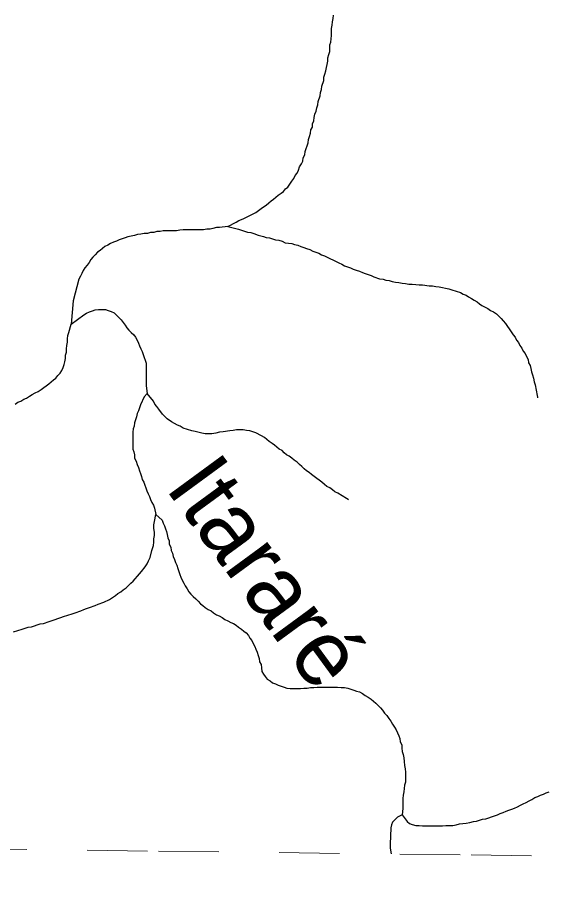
# Model space of a CAD drawing. Extents: x 652.3 to 678, y 7316.9 to 7344.9.
# Drawn here: x 671.224 to 672.102, y 7316.944 to 7318.403 of the extents above; entities that cross this region are included whole.
import ezdxf
from ezdxf.enums import TextEntityAlignment as Align

# ---------------------------------------------------------------- set-up
doc = ezdxf.new("R2010")
doc.units = 0
doc.header["$LTSCALE"] = 0.032
doc.linetypes.add('SHORT_DASHED', pattern=[2.7, 1.5, -1.2])
doc.layers.add('53', color=7, linetype='SHORT_DASHED', lineweight=13)
doc.layers.add('7', color=7, linetype='Continuous', lineweight=25)
doc.layers.add('61', color=7, linetype='Continuous')

msp = doc.modelspace()

# ---------------------------------------------------------------- linework, layer by layer
at = {"layer": '53'}
msp.add_lwpolyline([(666.2765, 7317.0825), (666.7945, 7317.0764), (667.3126, 7317.0703), (667.8307, 7317.0642), (668.3488, 7317.058), (668.8669, 7317.0519), (669.385, 7317.0457), (669.9031, 7317.0395), (670.4212, 7317.0333), (670.9393, 7317.027), (671.4574, 7317.0207), (671.9755, 7317.0145), (672.4936, 7317.0082), (673.0117, 7317.0018), (673.5298, 7316.9955), (674.0479, 7316.9891), (674.566, 7316.9828), (675.0841, 7316.9764), (675.6022, 7316.9699), (676.1203, 7316.9635), (676.6384, 7316.9571), (677.1565, 7316.9506), (677.6746, 7316.9441)], dxfattribs=at)
at = {"layer": '7'}
msp.add_line((671.3163, 7317.9331), (671.3131, 7317.8941), dxfattribs=at)
for points in [[(671.5725, 7318.0564), (671.586, 7318.0636), (671.5908, 7318.066), (671.5979, 7318.0692), (671.6091, 7318.0747), (671.6186, 7318.0795), (671.6234, 7318.0827), (671.6274, 7318.0859), (671.6314, 7318.0891), (671.6361, 7318.0914), (671.6401, 7318.0954), (671.6441, 7318.0986), (671.6481, 7318.1018), (671.652, 7318.105), (671.656, 7318.1081), (671.6608, 7318.1113), (671.6648, 7318.1145), (671.668, 7318.1185), (671.6719, 7318.1217), (671.6783, 7318.1312), (671.6815, 7318.136), (671.6839, 7318.1408), (671.6871, 7318.1447), (671.6894, 7318.1495), (671.691, 7318.1551), (671.6942, 7318.1599), (671.6966, 7318.1646), (671.6974, 7318.1702), (671.6998, 7318.175), (671.7006, 7318.1806), (671.7054, 7318.1949), (671.7062, 7318.2004), (671.7077, 7318.2052), (671.7093, 7318.2108), (671.7101, 7318.2164), (671.7125, 7318.2211), (671.7125, 7318.2267), (671.7149, 7318.2315), (671.7157, 7318.237), (671.7165, 7318.2426), (671.7189, 7318.2474), (671.7197, 7318.253), (671.7213, 7318.2577), (671.7221, 7318.2633), (671.7252, 7318.2729), (671.726, 7318.2784), (671.7276, 7318.2832), (671.7284, 7318.2888), (671.7316, 7318.2983), (671.7316, 7318.3039), (671.7332, 7318.3087), (671.7348, 7318.3142), (671.7356, 7318.3198), (671.7372, 7318.3246), (671.738, 7318.3301), (671.738, 7318.3357), (671.7396, 7318.3413), (671.7412, 7318.3461), (671.7412, 7318.3572), (671.7428, 7318.362), (671.7435, 7318.3675), (671.7443, 7318.3731), (671.7443, 7318.3843), (671.7451, 7318.3898), (671.7459, 7318.3954), (671.7467, 7318.401), (671.7475, 7318.4065)], [(671.5725, 7318.0564), (671.5589, 7318.0548), (671.5534, 7318.0548), (671.5478, 7318.0532), (671.543, 7318.0517), (671.5375, 7318.0517), (671.5319, 7318.0509), (671.5263, 7318.0509), (671.5208, 7318.0509), (671.5152, 7318.0509), (671.5096, 7318.0509), (671.504, 7318.0509), (671.4985, 7318.0509), (671.4929, 7318.0501), (671.4873, 7318.0493), (671.4818, 7318.0493), (671.4762, 7318.0493), (671.4706, 7318.0493), (671.4651, 7318.0493), (671.4603, 7318.0477), (671.4547, 7318.0477), (671.4499, 7318.0461), (671.4444, 7318.0461), (671.4396, 7318.0445), (671.434, 7318.0445), (671.4285, 7318.0437), (671.4229, 7318.0429), (671.4181, 7318.0413), (671.4125, 7318.0405), (671.407, 7318.0389), (671.4022, 7318.0373), (671.3974, 7318.0357), (671.3927, 7318.0341), (671.3879, 7318.0318), (671.3831, 7318.0302), (671.3783, 7318.0278), (671.3736, 7318.0254), (671.3688, 7318.023), (671.3648, 7318.0198), (671.3608, 7318.0166), (671.3568, 7318.0135), (671.3529, 7318.0095), (671.3489, 7318.0055), (671.3457, 7318.0015), (671.3425, 7317.9968), (671.3393, 7317.992), (671.3354, 7317.988), (671.333, 7317.9832), (671.3306, 7317.9784), (671.3282, 7317.9737), (671.3258, 7317.9689), (671.3163, 7317.9331)], [(671.5725, 7318.0564), (671.59, 7318.0517), (671.5948, 7318.0501), (671.6003, 7318.0485), (671.6051, 7318.0469), (671.6107, 7318.0461), (671.6154, 7318.0445), (671.6226, 7318.0421), (671.6314, 7318.0397), (671.6361, 7318.0381), (671.6417, 7318.0373), (671.6465, 7318.0357), (671.6512, 7318.0341), (671.6568, 7318.0334), (671.6624, 7318.0318), (671.6672, 7318.0294), (671.6783, 7318.0278), (671.6831, 7318.0262), (671.6886, 7318.0254), (671.6934, 7318.023), (671.6982, 7318.0214), (671.703, 7318.0198), (671.7085, 7318.0182), (671.7133, 7318.0151), (671.7229, 7318.0119), (671.7276, 7318.0095), (671.7324, 7318.0079), (671.7563, 7317.996), (671.7611, 7317.9936), (671.7658, 7317.9912), (671.7706, 7317.9896), (671.7754, 7317.988), (671.7802, 7317.9856), (671.7849, 7317.984), (671.7905, 7317.9824), (671.7953, 7317.98), (671.8, 7317.9784), (671.8048, 7317.9769), (671.8096, 7317.9753), (671.8144, 7317.9729), (671.8239, 7317.9697), (671.8295, 7317.9689), (671.8343, 7317.9673), (671.8398, 7317.9665), (671.8446, 7317.9649), (671.8502, 7317.9641), (671.8557, 7317.9633), (671.8613, 7317.9625), (671.8669, 7317.9617), (671.8725, 7317.9609), (671.878, 7317.9609), (671.8836, 7317.9601), (671.8892, 7317.9594), (671.8947, 7317.9594), (671.9059, 7317.9578), (671.9114, 7317.9578), (671.917, 7317.957), (671.9226, 7317.9562), (671.9281, 7317.9554), (671.9329, 7317.9538), (671.9385, 7317.953), (671.9433, 7317.9514), (671.9576, 7317.9466), (671.9624, 7317.9442), (671.9671, 7317.9426), (671.9711, 7317.9395), (671.9759, 7317.9371), (671.9807, 7317.9339), (671.9854, 7317.9315), (671.9894, 7317.9283), (671.9934, 7317.9251), (672.0029, 7317.9204), (672.0077, 7317.9172), (672.0125, 7317.9148), (672.0173, 7317.9116), (672.0252, 7317.9037), (672.0284, 7317.8997), (672.0324, 7317.8957), (672.0419, 7317.8814), (672.0451, 7317.8766), (672.0483, 7317.8726), (672.0507, 7317.8678), (672.0539, 7317.8639), (672.0563, 7317.8591), (672.0594, 7317.8543), (672.0618, 7317.8495), (672.065, 7317.8456), (672.0674, 7317.8408), (672.0698, 7317.836), (672.0706, 7317.8305), (672.073, 7317.8257), (672.0746, 7317.8209), (672.0754, 7317.8153), (672.0769, 7317.8106), (672.0785, 7317.805), (672.0801, 7317.7986), (672.0817, 7317.7938), (672.0849, 7317.7763), (672.0855, 7317.7732), (672.0856, 7317.7724)], [(671.3385, 7317.9124), (671.3433, 7317.9148), (671.3481, 7317.9164), (671.3529, 7317.918), (671.3584, 7317.9188), (671.364, 7317.9188), (671.3696, 7317.9188), (671.3743, 7317.9172), (671.3791, 7317.9156), (671.3839, 7317.9132), (671.3879, 7317.9092), (671.3919, 7317.9052), (671.3958, 7317.9013), (671.399, 7317.8973), (671.4022, 7317.8925), (671.4054, 7317.8885), (671.4086, 7317.8846), (671.4125, 7317.8806), (671.4165, 7317.8766), (671.4197, 7317.8726), (671.4221, 7317.8678), (671.4245, 7317.8631), (671.4261, 7317.8583), (671.4285, 7317.8535), (671.4308, 7317.8488), (671.4324, 7317.844), (671.434, 7317.8392), (671.4356, 7317.8344), (671.4372, 7317.8297), (671.4372, 7317.8241), (671.4372, 7317.8185), (671.4372, 7317.8129), (671.4372, 7317.8074), (671.4372, 7317.8018), (671.4372, 7317.7923), (671.4388, 7317.7795)], [(671.3131, 7317.8941), (671.3338, 7317.91), (671.3385, 7317.9124)], [(671.22, 7317.762), (671.2248, 7317.7652), (671.2295, 7317.7668), (671.2343, 7317.77), (671.2391, 7317.7716), (671.2439, 7317.7748), (671.2486, 7317.7779), (671.2534, 7317.7803), (671.2582, 7317.7827), (671.263, 7317.7859), (671.2677, 7317.7891), (671.2717, 7317.7923), (671.2757, 7317.7954), (671.2797, 7317.7986), (671.2836, 7317.8018), (671.2876, 7317.805), (671.2908, 7317.809), (671.2948, 7317.8129), (671.2972, 7317.8177), (671.2996, 7317.8225), (671.3011, 7317.8273), (671.3027, 7317.832), (671.3035, 7317.8376), (671.3035, 7317.8432), (671.3051, 7317.848), (671.3051, 7317.8535), (671.3059, 7317.8591), (671.3067, 7317.8647), (671.3067, 7317.8702), (671.3075, 7317.8758), (671.3091, 7317.8806), (671.3131, 7317.8941)], [(671.4388, 7317.7795), (671.434, 7317.774), (671.4277, 7317.7604), (671.4245, 7317.7509), (671.4221, 7317.7461), (671.4213, 7317.7405), (671.4197, 7317.7358), (671.4181, 7317.731), (671.4173, 7317.7254), (671.4157, 7317.7206), (671.4149, 7317.7151), (671.4149, 7317.7095), (671.4149, 7317.7039), (671.4149, 7317.6984), (671.4149, 7317.6928), (671.4149, 7317.6872), (671.4165, 7317.6825), (671.4181, 7317.6777), (671.4181, 7317.6721), (671.4205, 7317.6673), (671.4221, 7317.6618), (671.4245, 7317.657), (671.4261, 7317.6514), (671.4277, 7317.6466), (671.4293, 7317.6419), (671.4308, 7317.6371), (671.4332, 7317.6323), (671.4348, 7317.6276), (671.4364, 7317.6228), (671.438, 7317.618), (671.4404, 7317.6132), (671.4428, 7317.6085), (671.4444, 7317.6037), (671.4468, 7317.5989), (671.4491, 7317.5941), (671.4507, 7317.5894), (671.4531, 7317.579)], [(671.7721, 7317.6034), (671.7717, 7317.6036), (671.769, 7317.6053), (671.7547, 7317.614), (671.7499, 7317.6164), (671.7459, 7317.6196), (671.7412, 7317.6228), (671.7364, 7317.6252), (671.7324, 7317.6283), (671.7284, 7317.6323), (671.7237, 7317.6355), (671.7197, 7317.6387), (671.7157, 7317.6419), (671.7109, 7317.6451), (671.7069, 7317.6482), (671.703, 7317.6514), (671.699, 7317.6546), (671.695, 7317.6586), (671.691, 7317.6618), (671.6871, 7317.6657), (671.6823, 7317.6689), (671.6783, 7317.6721), (671.6743, 7317.6753), (671.6696, 7317.6777), (671.6656, 7317.6809), (671.6624, 7317.6848), (671.6576, 7317.6872), (671.6536, 7317.6904), (671.6497, 7317.6936), (671.6457, 7317.6968), (671.6409, 7317.7), (671.6369, 7317.7031), (671.6329, 7317.7063), (671.6282, 7317.7095), (671.6186, 7317.7143), (671.6139, 7317.7159), (671.6091, 7317.7175), (671.6035, 7317.7183), (671.5979, 7317.7191), (671.5868, 7317.7191), (671.5812, 7317.7183), (671.5757, 7317.7175), (671.5645, 7317.7159), (671.5589, 7317.7151), (671.5526, 7317.7135), (671.5462, 7317.7127), (671.5351, 7317.7127), (671.5295, 7317.7135), (671.5184, 7317.7167), (671.5128, 7317.7175), (671.4985, 7317.7222), (671.4937, 7317.7254), (671.4889, 7317.727), (671.4794, 7317.7326), (671.4722, 7317.7374), (671.4682, 7317.7413), (671.4643, 7317.7453), (671.4579, 7317.7533), (671.4547, 7317.758), (671.4515, 7317.762), (671.4491, 7317.7668), (671.4388, 7317.7795)], [(671.2176, 7317.3841), (671.2319, 7317.3888), (671.2367, 7317.3904), (671.2415, 7317.392), (671.247, 7317.3928), (671.2614, 7317.3976), (671.2669, 7317.3984), (671.2765, 7317.4016), (671.2813, 7317.4032), (671.2956, 7317.4079), (671.3004, 7317.4095), (671.3147, 7317.4143), (671.3194, 7317.4159), (671.329, 7317.4191), (671.3338, 7317.4215), (671.3385, 7317.4231), (671.3433, 7317.4247), (671.3529, 7317.4278), (671.3576, 7317.4302), (671.3672, 7317.4334), (671.3767, 7317.4382), (671.3815, 7317.4414), (671.3863, 7317.4445), (671.3903, 7317.4477), (671.395, 7317.4509), (671.399, 7317.4541), (671.4038, 7317.4573), (671.4078, 7317.4613), (671.4117, 7317.4652), (671.4157, 7317.4684), (671.4189, 7317.4724), (671.4229, 7317.4764), (671.4261, 7317.4803), (671.4293, 7317.4843), (671.4356, 7317.4923), (671.4388, 7317.4971), (671.4412, 7317.5018), (671.4436, 7317.5074), (671.4468, 7317.5193), (671.4491, 7317.5273), (671.4499, 7317.5329), (671.4499, 7317.5384), (671.4507, 7317.544), (671.4507, 7317.5496), (671.4499, 7317.5559), (671.4499, 7317.5615), (671.4507, 7317.5671), (671.4531, 7317.579)], [(671.4531, 7317.579), (671.4635, 7317.5695), (671.4651, 7317.5647), (671.4674, 7317.5599), (671.469, 7317.5551), (671.4706, 7317.5504), (671.4722, 7317.5456), (671.473, 7317.54), (671.4754, 7317.5353), (671.4754, 7317.5297), (671.4778, 7317.5249), (671.4786, 7317.5193), (671.481, 7317.5146), (671.4818, 7317.509), (671.4842, 7317.5042), (671.4857, 7317.4994), (671.4881, 7317.4947), (671.4897, 7317.4891), (671.4913, 7317.4843), (671.4929, 7317.4796), (671.4945, 7317.4748), (671.4969, 7317.47), (671.4993, 7317.4652), (671.5017, 7317.4605), (671.5048, 7317.4557), (671.508, 7317.4509), (671.5112, 7317.4469), (671.5152, 7317.443), (671.5192, 7317.439), (671.5231, 7317.435)], [(671.5231, 7317.435), (671.5271, 7317.431), (671.5311, 7317.4278), (671.5351, 7317.4247), (671.5399, 7317.4215), (671.5446, 7317.4191), (671.5486, 7317.4159), (671.5534, 7317.4127), (671.5582, 7317.4111), (671.5629, 7317.4079), (671.5677, 7317.4048), (671.5725, 7317.4024), (671.5773, 7317.4), (671.582, 7317.3984), (671.586, 7317.3952), (671.59, 7317.392), (671.5948, 7317.3888), (671.5987, 7317.3857), (671.6027, 7317.3825), (671.6067, 7317.3785), (671.6091, 7317.3737), (671.6123, 7317.3697), (671.6146, 7317.365), (671.617, 7317.3602), (671.6186, 7317.3554), (671.621, 7317.3507), (671.6226, 7317.3451), (671.6242, 7317.3403), (671.625, 7317.3347), (671.6274, 7317.33), (671.6282, 7317.3244), (671.629, 7317.3188), (671.6314, 7317.314), (671.6345, 7317.3101), (671.6377, 7317.3061), (671.6425, 7317.3029), (671.6465, 7317.2997), (671.6512, 7317.2981), (671.656, 7317.2957), (671.6608, 7317.2942), (671.6656, 7317.2926), (671.6703, 7317.291), (671.6759, 7317.2902), (671.6815, 7317.2902), (671.6871, 7317.2902), (671.6926, 7317.2902), (671.6982, 7317.291), (671.7038, 7317.291), (671.7093, 7317.2918), (671.7149, 7317.2918), (671.7205, 7317.2926), (671.726, 7317.2926), (671.7316, 7317.2926), (671.7372, 7317.2926), (671.7428, 7317.2926), (671.7483, 7317.2926), (671.7539, 7317.2926), (671.7603, 7317.2918), (671.7658, 7317.2918), (671.7714, 7317.291), (671.7762, 7317.2894), (671.7809, 7317.2878), (671.7857, 7317.2862), (671.7905, 7317.2846), (671.7953, 7317.2822), (671.8, 7317.279), (671.8048, 7317.2759), (671.8096, 7317.2727), (671.8136, 7317.2695), (671.8175, 7317.2663), (671.8215, 7317.2623), (671.8255, 7317.2584), (671.8287, 7317.2544), (671.8319, 7317.2496), (671.8358, 7317.2456), (671.839, 7317.2408), (671.8422, 7317.2361), (671.8454, 7317.2313), (671.8486, 7317.2265), (671.851, 7317.2217), (671.8534, 7317.217), (671.8557, 7317.2122), (671.8573, 7317.2074), (671.8581, 7317.2019), (671.8605, 7317.1971), (671.8605, 7317.1915), (671.8613, 7317.1859), (671.8629, 7317.1812), (671.8637, 7317.1756), (671.8645, 7317.1692), (671.8653, 7317.1629), (671.8661, 7317.1573), (671.8669, 7317.1517), (671.8669, 7317.1462), (671.8669, 7317.1406), (671.8669, 7317.135), (671.8653, 7317.1302), (671.8645, 7317.1247), (671.8637, 7317.1191), (671.8629, 7317.1135), (671.8621, 7317.108)], [(671.8613, 7317.0809), (671.8693, 7317.0698), (671.8732, 7317.0666), (671.878, 7317.065), (671.8836, 7317.0634), (671.8892, 7317.0634), (671.8947, 7317.0626), (671.9003, 7317.0626), (671.9059, 7317.0626), (671.9114, 7317.0626), (671.917, 7317.0626), (671.9226, 7317.0626), (671.9281, 7317.0626), (671.9337, 7317.0634), (671.9393, 7317.0634), (671.9449, 7317.0634), (671.9504, 7317.0642), (671.956, 7317.0658), (671.9616, 7317.0666), (671.9671, 7317.0674), (671.9735, 7317.0682), (671.9791, 7317.0698), (671.9846, 7317.0706), (671.9894, 7317.0722), (671.9942, 7317.0738), (671.9998, 7317.0745), (672.0045, 7317.0761), (672.0093, 7317.0777), (672.0141, 7317.0793), (672.0189, 7317.0809), (672.0236, 7317.0833), (672.0284, 7317.0849), (672.0332, 7317.0873), (672.038, 7317.0889), (672.0427, 7317.0905), (672.0475, 7317.0921), (672.0523, 7317.0944), (672.0571, 7317.0968), (672.0618, 7317.0992), (672.0666, 7317.1016), (672.0714, 7317.104), (672.0761, 7317.1064), (672.0809, 7317.1096), (672.0857, 7317.1111), (672.0905, 7317.1135), (672.0952, 7317.1151), (672.1, 7317.1175), (672.1048, 7317.1191)], [(671.8621, 7317.108), (671.8621, 7317.1024), (671.8621, 7317.0968), (671.8621, 7317.0913), (671.8613, 7317.0809)], [(671.8613, 7317.0809), (671.8534, 7317.0769), (671.8454, 7317.069), (671.8438, 7317.0642), (671.8422, 7317.0594), (671.8414, 7317.0324), (671.8412, 7317.026), (671.8412, 7317.0256), (671.843, 7317.0161)]]:
    msp.add_lwpolyline(points, dxfattribs=at)

# ---------------------------------------------------------------- texts
at = {"layer": '61'}
msp.add_text('Itararé', height=0.11, rotation=306.258, dxfattribs=at).set_placement((671.5928, 7317.4518), align=Align.CENTER)

doc.saveas('drawing.dxf')
